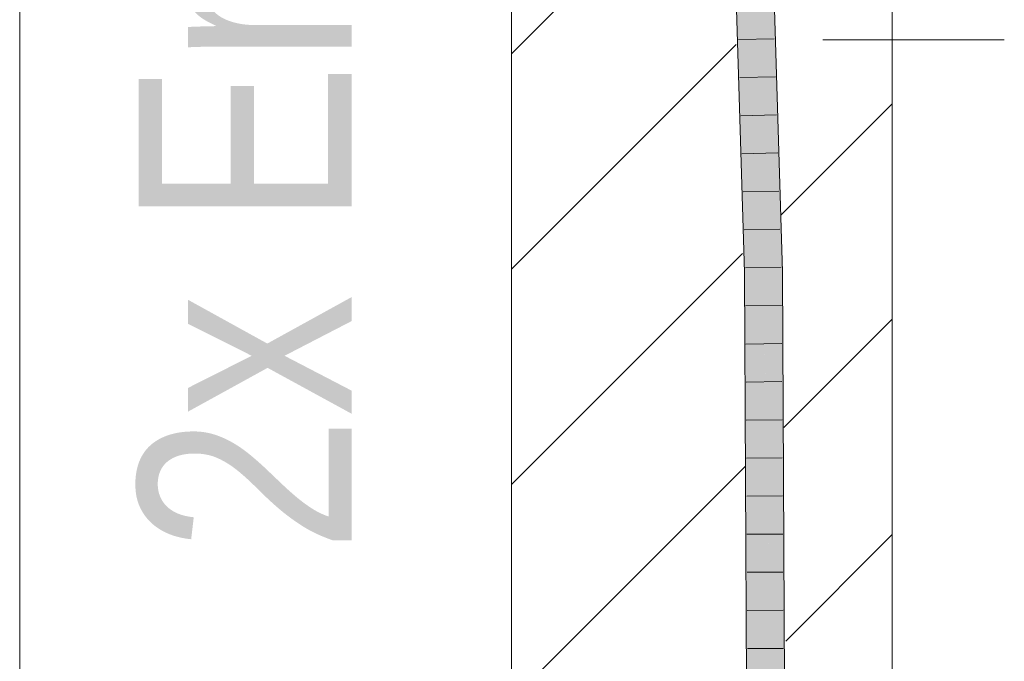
# Model space of a CAD drawing. Extents: x -620 to 300, y 62 to 1107.
# Tile 272 of 288: x 252 to 258, y 855 to 859. Entities that reach past the tile are written whole.
import ezdxf
from ezdxf.lldxf.tags import DXFTag

# ---------------------------------------------------------------- set-up
doc = ezdxf.new("R2010")
doc.units = 0
doc.layers.get('0').update_dxf_attribs({"lineweight": 35})
for name, color, linetype, lineweight, true_color in [('E_Detail_Beschriftung', 7, 'Continuous', 13, 0x009900), ('E_Detail_Wandschraffur', 7, 'Continuous', 5, 0xc0c0c0), ('E_Leerrohr 25-A06G9G0X8I', 7, 'Continuous', 9, 0xff8000), ('E_Leerrohr 25-Shading', 7, 'Continuous', 9, 0xff8000)]:
    doc.layers.add(name, color=color, linetype=linetype, lineweight=lineweight, true_color=true_color)
doc.layers.add('E_Detail_Linie_Text_Bem', color=7, linetype='Continuous', lineweight=13)
doc.styles.get("Standard").update_dxf_attribs({"font": 'ARIALN.TTF'})
tags = doc.linetypes.add('fein_strichliert', pattern=[4, 1, -2, 1]).pattern_tags.tags
tags[8:9] = [DXFTag(74, 4), DXFTag(75, 0), DXFTag(340, '0'), DXFTag(46, 0.0), DXFTag(50, 0.0), DXFTag(44, 0.0), DXFTag(45, 0.0)]
tags[6:7] = [DXFTag(74, 4), DXFTag(75, 0), DXFTag(340, '0'), DXFTag(46, 0.0), DXFTag(50, 0.0), DXFTag(44, 0.0), DXFTag(45, 0.0)]
tags[4:5] = [DXFTag(74, 4), DXFTag(75, 0), DXFTag(340, '0'), DXFTag(46, 0.0), DXFTag(50, 0.0), DXFTag(44, 0.0), DXFTag(45, 0.0)]
tags = doc.linetypes.add('fein_strichliert-A06G9G0V8I', pattern=[4, 1, -2, 1]).pattern_tags.tags
tags[8:9] = [DXFTag(74, 4), DXFTag(75, 0), DXFTag(340, '0'), DXFTag(46, 0.0), DXFTag(50, 0.0), DXFTag(44, 0.0), DXFTag(45, 0.0)]
tags[6:7] = [DXFTag(74, 4), DXFTag(75, 0), DXFTag(340, '0'), DXFTag(46, 0.0), DXFTag(50, 0.0), DXFTag(44, 0.0), DXFTag(45, 0.0)]
tags[4:5] = [DXFTag(74, 4), DXFTag(75, 0), DXFTag(340, '0'), DXFTag(46, 0.0), DXFTag(50, 0.0), DXFTag(44, 0.0), DXFTag(45, 0.0)]

# ---------------------------------------------------------------- blocks, each defined once
blk = doc.blocks.new('Shading-A06G9FMN8I', base_point=(255.3952, 758.4784))
at = {"layer": 'E_Leerrohr 25-Shading', "color": 31, "true_color": 0xfabd7f}
for points in [[(256.6022, 861.2115), (256.7283, 857.3672), (256.6906, 861.2142), (256.8052, 857.3687)], [(256.6285, 857.3654), (256.7169, 857.3671), (256.5139, 861.2089), (256.6022, 861.2115)], [(256.6022, 861.2115), (256.7169, 857.3671), (256.7283, 857.3672)], [(256.6454, 854.2162), (256.7338, 854.2159), (256.6285, 857.3654), (256.7169, 857.3671)], [(256.7283, 857.3672), (256.7169, 857.3671), (256.7932, 854.2157), (256.7723, 854.2158)], [(256.7224, 857.0538), (256.7169, 857.3671), (256.7185, 857.0538)], [(256.7932, 854.2157), (256.8222, 854.2156), (256.7283, 857.3672), (256.8052, 857.3687)], [(256.7723, 854.2158), (256.7224, 857.0538), (256.7338, 854.2159), (256.7185, 857.0538)]]:
    blk.add_solid(points, dxfattribs=at)
at = {"layer": 'E_Leerrohr 25-Shading', "color": 43, "true_color": 0xd7ab7f}
for points in [[(256.8052, 857.3687), (256.8418, 857.3694), (256.6906, 861.2142), (256.7272, 861.2153)], [(256.4773, 861.2078), (256.5919, 857.3647), (256.5139, 861.2089), (256.6237, 857.3653)], [(256.6237, 857.3653), (256.6285, 857.3654), (256.5139, 861.2089)], [(256.5919, 857.3647), (256.6088, 854.2164), (256.6237, 857.3653), (256.6209, 854.2164)], [(256.6237, 857.3653), (256.6209, 854.2164), (256.6285, 857.3654), (256.6295, 854.2163)], [(256.6285, 857.3654), (256.6294, 854.7291), (256.6454, 854.2162), (256.6328, 854.2163)], [(256.8052, 857.3687), (256.8069, 857.0531), (256.8418, 857.3694), (256.8435, 857.0529)], [(256.8069, 857.0531), (256.8222, 854.2156), (256.8435, 857.0529), (256.8588, 854.2155)]]:
    blk.add_solid(points, dxfattribs=at)
blk = doc.blocks.new('Referenz-A06G9G138I')
at = {"layer": 'E_Detail_Linie_Text_Bem', "linetype": 'fein_strichliert-A06G9G0V8I', "ltscale": 0.65}
blk.add_line((251.834, 823.2924), (251.834, 876.1717), dxfattribs=at)
at = {"layer": 'E_Detail_Linie_Text_Bem', "linetype": 'Continuous', "ltscale": 0.13}
for p, q in [((255.0624, 852.3004), (255.0624, 864.1004)), ((257.5624, 864.1004), (257.5624, 824.1004))]:
    blk.add_line(p, q, dxfattribs=at)
at = {"layer": 'E_Detail_Linie_Text_Bem', "color": 0, "linetype": 'Continuous', "ltscale": 0.13}
blk.add_line((258.2986, 858.8937), (257.1069, 858.8937), dxfattribs=at)
at = {"layer": 'E_Detail_Wandschraffur', "linetype": 'ByBlock', "ltscale": 0.13}
for p, q in [((255.0624, 858.8018), (256.4997, 860.2391)), ((256.8341, 857.7451), (257.5624, 858.4734)), ((255.0624, 855.9734), (256.5799, 857.4909)), ((256.864, 854.9465), (257.5624, 855.645))]:
    blk.add_line(p, q, dxfattribs=at)
at = {"layer": 'E_Detail_Wandschraffur', "linetype": 'fein_strichliert', "ltscale": 0.13}
for p, q in [((255.0624, 857.3876), (256.5373, 858.8625)), ((256.8515, 856.3482), (257.5624, 857.0592)), ((255.0624, 854.5592), (256.5962, 856.0929))]:
    blk.add_line(p, q, dxfattribs=at)
at = {"layer": 'E_Leerrohr 25-A06G9G0X8I', "linetype": 'Continuous', "ltscale": 0.13}
for p, q in [((256.8418, 857.3694), (256.7272, 861.2154)), ((256.5919, 857.3647), (256.4773, 861.2078)), ((256.7887, 858.9002), (256.5537, 858.8947)), ((256.7961, 858.6502), (256.5612, 858.6449)), ((256.8036, 858.4002), (256.5686, 858.3951)), ((256.811, 858.1503), (256.5761, 858.1453)), ((256.8185, 857.9003), (256.5835, 857.8955)), ((256.8259, 857.6503), (256.591, 857.6457)), ((256.8334, 857.4003), (256.5984, 857.3959)), ((256.6088, 854.2164), (256.5919, 857.3647)), ((256.8588, 854.2155), (256.8418, 857.3694)), ((256.8355, 857.1502), (256.6005, 857.1461)), ((256.8369, 856.9), (256.6019, 856.8963)), ((256.8382, 856.6497), (256.6032, 856.6465)), ((256.8396, 856.3995), (256.6046, 856.3968)), ((256.8409, 856.1493), (256.6059, 856.147)), ((256.8423, 855.8991), (256.6073, 855.8972)), ((256.8436, 855.6489), (256.6086, 855.6474)), ((256.845, 855.3987), (256.61, 855.3976)), ((256.8463, 855.1485), (256.6113, 855.1478)), ((256.8477, 854.8983), (256.6127, 854.898))]:
    blk.add_line(p, q, dxfattribs=at)
at = {"layer": 'E_Detail_Beschriftung', "linetype": 'Continuous', "ltscale": 0.13, "insert": (252.6142, 855.5281), "char_height": 1.4, "attachment_point": 1, "rotation": 90}
blk.add_mtext('{\\fArial Narrow;2x Endtülle}', dxfattribs=at)

msp = doc.modelspace()

# ---------------------------------------------------------------- block references
at = {"color": 8, "lineweight": 25, "ltscale": 0.25, "true_color": 0x808080}
msp.add_blockref('Referenz-A06G9G138I', (0, 0), dxfattribs=at)
msp.add_blockref('Shading-A06G9FMN8I', (255.3952, 758.4784))

doc.saveas('drawing.dxf')
